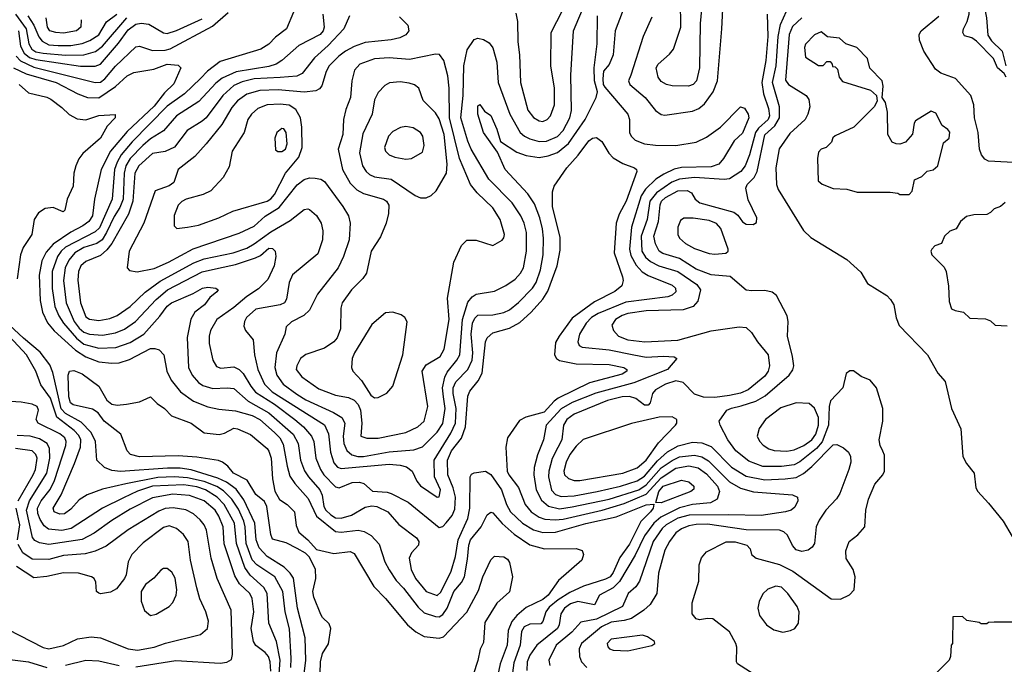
# Model space of a CAD drawing. Extents: x 997026 to 1115308, y 536381 to 619039.
# Tile 370 of 484: x 1045488 to 1050810, y 599052 to 602535. Entities that reach past the tile are written whole.
import ezdxf

# ---------------------------------------------------------------- set-up
doc = ezdxf.new("R2010")
doc.units = 0

msp = doc.modelspace()

# ---------------------------------------------------------------- linework, layer by layer
at = {"layer": '0CON20XD'}
for points in [[(1049190, 602765), (1049166.5, 602515), (1049162.5, 602275), (1049147.1, 602205), (1049128.6, 602185), (1049103.7, 602176.3), (1049015, 602178.5), (1048983.3, 602185), (1048955, 602200.8), (1048938.6, 602225), (1048928.1, 602275), (1048939.4, 602295), (1049001.2, 602348.8), (1049021.9, 602375), (1049060.8, 602495), (1049059.5, 602639.5)], [(1050820, 602225), (1050810, 602245), (1050773.8, 602275), (1050752.5, 602325), (1050659.5, 602419.5), (1050635, 602437.5), (1050595, 602447.5), (1050586.7, 602465), (1050588.8, 602485), (1050610, 602525), (1050620, 602565), (1050630.8, 602725), (1050646.2, 602755), (1050695, 602797.5), (1050705, 602800), (1050713, 602783), (1050713.8, 602735), (1050702, 602685), (1050700, 602615), (1050713.8, 602545), (1050720.7, 602450.7), (1050740.5, 602420.5), (1050799.2, 602365), (1050818, 602285)], [(1048905, 602549.2), (1048858.5, 602445), (1048790.8, 602235), (1048778.8, 602205), (1048785.3, 602185), (1048869.6, 602115), (1048924.8, 602044.7), (1048955, 602022.1), (1048975, 602020), (1049125, 602041.6), (1049158.9, 602055), (1049190.3, 602079.7), (1049237.1, 602145), (1049259.8, 602205), (1049283.9, 602485), (1049291.7, 602665)], [(1049477.5, 598985), (1049367.5, 599055), (1049362.5, 599065), (1049363.8, 599145), (1049358.8, 599165), (1049325, 599226.7), (1049235, 599298), (1049205, 599300), (1049161.7, 599291.7), (1049145, 599297.5), (1049122.5, 599325), (1049123.3, 599385), (1049159.5, 599500.5), (1049160.8, 599589.2), (1049173, 599627), (1049200.3, 599659.7), (1049307.1, 599712.9), (1049355, 599713.1), (1049418.8, 599695), (1049436, 599675), (1049444.4, 599644.4), (1049468.8, 599625), (1049595, 599590.6), (1049667.5, 599555), (1049875, 599405.7), (1049925, 599404.2), (1049972.7, 599427.3), (1049998.8, 599455), (1050003.8, 599525), (1049993.3, 599565), (1049954.5, 599624.5), (1049954.2, 599665), (1049971.2, 599715), (1050017.6, 599752.4), (1050056, 599795), (1050062.5, 599885), (1050075.8, 599945), (1050110, 600025), (1050154, 600075), (1050162, 600095), (1050162.3, 600182.3), (1050154.4, 600204.4), (1050138.6, 600235), (1050133.1, 600265), (1050153.8, 600365), (1050153.8, 600435), (1050118.8, 600545), (1050085, 600586.7), (1050036.4, 600606.4), (1049995, 600637.5), (1049975, 600637.5), (1049955, 600622.5), (1049937.5, 600545), (1049870.9, 600475), (1049863.5, 600445), (1049859.3, 600345), (1049826.4, 600253.6), (1049795, 600217.3), (1049705, 600145.2), (1049675, 600129.1), (1049605, 600120.5), (1049505, 600121), (1049429.3, 600149.3), (1049358.9, 600205), (1049316.1, 600265), (1049273.6, 600345), (1049268.9, 600365), (1049310.6, 600425), (1049335, 600436.8), (1049387.8, 600447.8), (1049466.7, 600473.3), (1049517.3, 600502.7), (1049646.9, 600615), (1049667.6, 600642.4), (1049671.9, 600665), (1049665.4, 600715.4), (1049638.8, 600825), (1049642.5, 600905), (1049635.8, 600935), (1049578, 601045), (1049555, 601062.5), (1049515, 601071.9), (1049445, 601069.4), (1049415, 601074.2), (1049328, 601148), (1049225, 601156.3), (1049145, 601187.5), (1049055, 601244), (1048965, 601270.9), (1048944.1, 601285), (1048923.8, 601323.8), (1048916, 601365), (1048940, 601445), (1048949.3, 601535), (1048957.6, 601555), (1048979.5, 601575), (1049045, 601610.9), (1049095, 601612), (1049118.9, 601598.9), (1049139.6, 601565), (1049165, 601544.7), (1049348.6, 601495), (1049369, 601479), (1049395, 601443.5), (1049415, 601430.9), (1049452.1, 601427.9), (1049470, 601440), (1049473.1, 601465), (1049425, 601561.2), (1049413.1, 601625), (1049420.8, 601645), (1049457.2, 601682.8), (1049474.8, 601715), (1049515, 601913.1), (1049569.3, 601960.7), (1049594.2, 602005), (1049595.2, 602065), (1049557.9, 602195), (1049576.9, 602285), (1049587.6, 602445), (1049600.3, 602509.7), (1049664.4, 602655)], [(1047540.5, 602550.5), (1047585.6, 602505), (1047591.5, 602475), (1047575, 602452.7), (1047543.3, 602436.7), (1047495, 602425.3), (1047355, 602411.1), (1047295, 602389.5), (1047249.1, 602365), (1047212.5, 602337.5), (1047161.3, 602285), (1047145.3, 602255), (1047121.6, 602178.4), (1047108.3, 602161.8), (1047088.7, 602151.3), (1047025, 602143.6), (1046885, 602156.2), (1046785, 602151.7), (1046715, 602132.6), (1046665, 602096.6), (1046635, 602060.8), (1046581, 601969), (1046495.8, 601864.2), (1046434.1, 601795.9), (1046344.4, 601725), (1046321.4, 601655), (1046295, 601636.5), (1046220.4, 601609.6), (1046158.2, 601435), (1046078.8, 601285), (1046068, 601195), (1046080.6, 601180.6), (1046122.4, 601172.4), (1046215, 601191.4), (1046291.8, 601225), (1046425, 601296.6), (1046675, 601381.9), (1046755, 601419.3), (1046815, 601472.6), (1046889.5, 601520.5), (1046987.8, 601642.2), (1047025, 601671.2), (1047055, 601679.7), (1047085, 601679.3), (1047115, 601672.5), (1047135, 601660.8), (1047235.2, 601525.2), (1047264.6, 601475), (1047273.9, 601435), (1047268.7, 601345), (1047238.7, 601255), (1047210, 601195), (1047097.8, 601052.2), (1047054.7, 600965.3), (1047023.1, 600936.9), (1046957.2, 600902.8), (1046928.6, 600875), (1046921.1, 600835), (1046876.6, 600735), (1046867.7, 600655), (1046877.5, 600615), (1046911.9, 600565), (1046985, 600512.1), (1047035, 600481.1), (1047183.4, 600413.4), (1047229.4, 600385), (1047245.7, 600355), (1047235.9, 600285), (1047239.8, 600245), (1047256.6, 600206.6), (1047283.3, 600183.3), (1047314.8, 600174.8), (1047346.7, 600175), (1047485, 600200.5), (1047618.3, 600211.7), (1047665, 600226.9), (1047745, 600305.9), (1047775, 600352.9), (1047787.3, 600435), (1047778, 600498), (1047773.4, 600546.6), (1047786.5, 600603.5), (1047799.4, 600630.6), (1047850.4, 600695), (1047866.3, 600725), (1047881, 600915), (1047910.9, 601009.1), (1047933, 601037), (1047955, 601052.2), (1048055, 601068.8), (1048115, 601098), (1048166.6, 601133.4), (1048194.7, 601165), (1048210.8, 601195), (1048227.9, 601285), (1048227, 601385), (1048215.2, 601435.2), (1048197.5, 601475), (1048149.4, 601545), (1048024, 601674), (1047928.9, 601835), (1047909.4, 601879.4), (1047871.7, 602005), (1047884.2, 602125), (1047888.2, 602285), (1047907.2, 602372.8), (1047945, 602427.5), (1047965, 602435.5), (1047995, 602428.1), (1048025, 602409.4), (1048045, 602382.9), (1048067.6, 602305), (1048074.3, 602195), (1048136.7, 602025), (1048193.7, 601925), (1048216.2, 601905), (1048245, 601891), (1048295, 601877.5), (1048335, 601879), (1048395, 601904.3), (1048425, 601935.9), (1048460.8, 602005), (1048471, 602045), (1048467.7, 602235), (1048481.9, 602475), (1048543.8, 602625)], [(1048768, 602635), (1048706.7, 602475), (1048695.6, 602345), (1048675, 602293.3), (1048643, 602257), (1048640, 602215), (1048642.5, 602185), (1048650, 602170), (1048775.3, 602025.3), (1048784.6, 601995), (1048783.6, 601925), (1048793.1, 601905), (1048815, 601884.4), (1048865, 601863.6), (1048925, 601856.2), (1049035, 601855.5), (1049145, 601872.9), (1049199.7, 601900.3), (1049275.5, 601954.5), (1049385, 602063.3), (1049405, 602056.2), (1049425.8, 602025), (1049428.6, 602005), (1049395, 601921.4), (1049349.1, 601880.9), (1049292.5, 601785), (1049267.1, 601755), (1049225, 601739.7), (1049065, 601737.1), (1049025, 601727.5), (1048968.9, 601701.1), (1048927.3, 601672.7), (1048871.1, 601618.9), (1048846.5, 601583.5), (1048795.4, 601414.6), (1048784.8, 601295), (1048791.2, 601261.2), (1048819.4, 601209.4), (1048852.6, 601172.6), (1048885, 601153.5), (1049015, 601100.7), (1049032.7, 601085), (1049034.4, 601065), (1049015, 601046.5), (1048991.6, 601038.4), (1048765, 601008.5), (1048615, 600947.5), (1048578.2, 600925), (1048549.4, 600895), (1048514.6, 600835), (1048504.5, 600795), (1048512.5, 600775), (1048527.5, 600765), (1048675, 600752), (1048808, 600725), (1048875, 600710.7), (1048967.6, 600717.6), (1049025, 600713.8), (1049040, 600705), (1048990, 600645), (1048808, 600572), (1048602.1, 600517.9), (1048474.3, 600465.7), (1048415, 600432.8), (1048332.9, 600345), (1048318.7, 600265), (1048286.7, 600183.3), (1048268.6, 600115), (1048266.6, 600075), (1048279.2, 599995), (1048308.1, 599938.1), (1048346.9, 599906.9), (1048405, 599891.5), (1048475, 599902.3), (1048675, 599944.6), (1048835, 599994.2), (1048875, 600022.2), (1048955, 600113.8), (1049015, 600154), (1049055, 600172.8), (1049135, 600182.9), (1049175, 600173.1), (1049211.7, 600151.7), (1049325, 600038.3), (1049385, 600003.8), (1049455, 599983.4), (1049665, 599968.1), (1049692, 599955), (1049694.2, 599935), (1049678.6, 599901.4), (1049658.8, 599885), (1049626.7, 599875), (1049495, 599856.6), (1049320.3, 599859.7), (1049107.5, 599857.5), (1049045, 599840.7), (1048981.9, 599805), (1048960.6, 599785), (1048912.2, 599715), (1048838.6, 599501.4), (1048818.8, 599471.2), (1048776.7, 599435), (1048745.5, 599365), (1048605, 599296.2), (1048521, 599279), (1048473.1, 599225), (1048387.4, 599155), (1048348.8, 599075), (1048352.9, 599045)], [(1045464.8, 602565), (1045522.7, 602485), (1045536.7, 602405), (1045552.8, 602375), (1045575, 602362.1), (1045614.3, 602354.3), (1045735, 602343.4), (1045835, 602344.8), (1045896.7, 602363.3), (1045935, 602391.9), (1046067.8, 602545)], [(1045467.9, 602337.9), (1045492.3, 602312.3), (1045565, 602278.4), (1045895, 602195.6), (1045925, 602196.6), (1045948.1, 602215), (1046005, 602283.5), (1046115, 602389.1), (1046135, 602392.1), (1046205, 602369.4), (1046275, 602370.2), (1046301.9, 602378.1), (1046529.4, 602500.6), (1046615, 602574.6)], [(1045531.3, 602555), (1045564.6, 602505), (1045592.1, 602442.1), (1045609, 602419), (1045645, 602400), (1045695.7, 602395.7), (1045765, 602396.4), (1045825, 602406.5), (1045867.2, 602422.8), (1045915, 602453.9), (1045956.6, 602523.4), (1046012.3, 602565)], [(1045819.5, 602535), (1045817.5, 602495), (1045795, 602475.4), (1045725, 602461.7), (1045683.8, 602465), (1045651.2, 602475), (1045638.6, 602495), (1045630, 602545)], [(1046967.5, 602575), (1046930, 602485), (1046869.7, 602440.3), (1046835, 602402.5), (1046790.8, 602375), (1046571, 602309), (1046503.3, 602256.7), (1046465, 602216.7), (1046379.1, 602135), (1046285, 602068.3), (1046095.3, 601874.7), (1046036.5, 601805), (1046014.2, 601765), (1046000.8, 601725), (1045987.3, 601565), (1045919.4, 601410.6), (1045895, 601389.6), (1045736.1, 601305), (1045712.5, 601285), (1045691.4, 601255), (1045663.9, 601175), (1045663.4, 601083.4), (1045678.3, 600985), (1045698.9, 600935), (1045724.9, 600894.9), (1045795, 600813.4), (1045835, 600782.1), (1045915, 600759.7), (1046007.1, 600762.9), (1046085, 600791), (1046158.2, 600835), (1046246.2, 600933.8), (1046285, 600987.5), (1046307.5, 601005), (1046424.7, 601055.3), (1046476.2, 601085), (1046505, 601090), (1046547.5, 601085), (1046560, 601075), (1046553.3, 601065), (1046515.5, 601034.5), (1046486.9, 600995), (1046435.2, 600954.7), (1046413.6, 600916.4), (1046392.9, 600817.1), (1046400.8, 600655), (1046420, 600615), (1046454.5, 600575), (1046477.7, 600557.7), (1046532.7, 600542.7), (1046610, 600545), (1046645, 600541.8), (1046723.1, 600473.1), (1046835, 600411), (1046966.5, 600295), (1046993.2, 600245), (1047006.4, 600155), (1047027.4, 600097.4), (1047048.1, 600065), (1047110.5, 599995), (1047122.2, 599965), (1047132, 599905), (1047143, 599885), (1047169.7, 599859.7), (1047195, 599843.5), (1047225, 599840.9), (1047281.3, 599858.7), (1047355, 599900.6), (1047392, 599908), (1047419.2, 599905), (1047477.8, 599875), (1047538.1, 599808.1), (1047631.9, 599735), (1047645.7, 599715), (1047644.3, 599695), (1047605, 599654), (1047592.2, 599625), (1047603.5, 599563.5), (1047627.5, 599515), (1047685, 599445.5), (1047745, 599423.8), (1047765, 599441.5), (1047820.4, 599555), (1047842.9, 599635), (1047858.5, 599725), (1047911, 599839), (1047921.2, 599895), (1047922, 600065), (1047930, 600080), (1047943.9, 600086.1), (1048005, 600095.8), (1048035, 600077.5), (1048091.4, 599995), (1048119, 599915), (1048141.7, 599875), (1048206.6, 599815), (1048265, 599779.2), (1048315, 599764.8), (1048385, 599765.9), (1048547.2, 599812.8), (1048712.1, 599847.9), (1048875, 599914.3), (1048916.4, 599916.4), (1048911.2, 599895), (1048898.4, 599875), (1048846.1, 599823.9), (1048785, 599700.6), (1048731, 599629), (1048695, 599547.5), (1048678.8, 599525), (1048655, 599511.9), (1048535.7, 599474.3), (1048460.8, 599439.2), (1048398.8, 599401.2), (1048349.4, 599360.6), (1048331.1, 599335), (1048316.2, 599283.8), (1048305, 599270), (1048245, 599269.4), (1048215, 599254.6), (1048201.2, 599228.8), (1048193.8, 599155), (1048159.5, 599060.5), (1048151.1, 599005)], [(1047270.8, 602555), (1047239.5, 602485), (1047155.1, 602394.9), (1047081.2, 602328.8), (1047015, 602243.6), (1046985, 602230.4), (1046896.6, 602223.4), (1046755, 602214.6), (1046690.1, 602199.9), (1046645, 602179.1), (1046585, 602124.7), (1046495, 602004.7), (1046475, 601986), (1046393.6, 601936.4), (1046323.8, 601846.2), (1046275, 601822.9), (1046205, 601812.4), (1046131.9, 601745), (1046109.6, 601705), (1046100, 601555), (1046075.7, 601484.3), (1045985.1, 601324.9), (1045958.9, 601291.1), (1045925, 601260), (1045845, 601228.8), (1045817.4, 601205), (1045804.8, 601175), (1045801.7, 601128.3), (1045815.8, 601005), (1045845, 600930), (1045865, 600917.3), (1045915, 600909.3), (1045975, 600921.1), (1046015, 600937.3), (1046085, 600984.7), (1046166.9, 601063.1), (1046248, 601122), (1046429.6, 601220.4), (1046485, 601243.2), (1046641.4, 601275), (1046715, 601301.3), (1046755, 601323.5), (1046845, 601389.1), (1046949.4, 601450.6), (1047025, 601508.6), (1047045, 601512.9), (1047055, 601508.6), (1047092.5, 601477.5), (1047116.7, 601435), (1047126.4, 601395), (1047124.5, 601345), (1047100.2, 601269.8), (1046962.9, 601157.1), (1046943.8, 601115), (1046930, 601025), (1046920, 601005), (1046895, 600994.7), (1046765, 600971.1), (1046714.6, 600925), (1046702.7, 600905), (1046699.1, 600879.1), (1046707.5, 600855), (1046750, 600805), (1046756.5, 600725), (1046775.8, 600645), (1046811.2, 600565), (1046852.6, 600525), (1047135.2, 600345.2), (1047156.7, 600296.7), (1047168.2, 600198.2), (1047185, 600140.4), (1047205, 600116.7), (1047225, 600109.5), (1047485, 600132.6), (1047545, 600127.6), (1047578.3, 600118.3), (1047608.8, 600095), (1047635, 600041.9), (1047655, 600015.5), (1047745, 599955.7), (1047755, 599957.5), (1047763.2, 599995), (1047729.3, 600065), (1047728.1, 600155), (1047818.8, 600301.2), (1047842.9, 600355), (1047847.5, 600435), (1047831.8, 600515), (1047831.6, 600545), (1047845, 600577.4), (1047909.8, 600645), (1047932.9, 600695), (1047937.7, 600735), (1047928.7, 600835), (1047936, 600895), (1047947.3, 600922.7), (1047965, 600938.2), (1048045, 600939.5), (1048105, 600952.1), (1048135, 600967.5), (1048185, 601006.7), (1048259.4, 601085), (1048279.8, 601115), (1048302.9, 601182.9), (1048317.8, 601265), (1048319.6, 601355), (1048313.9, 601405), (1048299.5, 601465), (1048270.6, 601540.6), (1048234.8, 601594.8), (1048112.1, 601725), (1048069.7, 601819.7), (1047994.5, 601925), (1047964.4, 602025), (1047965, 602070), (1047975, 602077.5), (1048000.5, 602040.5), (1048035, 602017.5), (1048066.8, 601943.2), (1048087.7, 601877.7), (1048175, 601818.8), (1048225, 601800.9), (1048295, 601791), (1048345, 601798.6), (1048395, 601816.8), (1048455, 601865.8), (1048545.3, 601995), (1048604.3, 602115), (1048611.2, 602145), (1048594.4, 602204.4), (1048592.9, 602275), (1048610, 602405), (1048610.6, 602555)], [(1047125.8, 602565), (1047133.8, 602495), (1047128.8, 602475), (1047112.3, 602455), (1046997.3, 602395), (1046905.5, 602315), (1046874.4, 602295), (1046835, 602282.2), (1046657.1, 602252.9), (1046581.4, 602218.6), (1046548, 602192), (1046456.9, 602093.1), (1046334.6, 602015.4), (1046265, 601934.7), (1046195, 601891.7), (1046153.3, 601855), (1046085.5, 601785), (1046061.4, 601745), (1046052.4, 601705), (1046047.9, 601565), (1046030, 601520)], [(1048169.7, 602569.7), (1048179.2, 602525), (1048180.8, 602415), (1048189.4, 602345), (1048195.5, 602195), (1048235, 602046.2), (1048265, 602006.9), (1048295, 601988.8), (1048315, 601984.6)], [(1048315, 601984.6), (1048339.4, 601995), (1048356.5, 602015), (1048377.9, 602075), (1048377.9, 602165), (1048358.9, 602285), (1048361.4, 602465), (1048421.8, 602585)], [(1049527.6, 602565), (1049532.7, 602445), (1049520.2, 602315), (1049500, 602195), (1049507.9, 602135), (1049536.1, 602055), (1049540.4, 602015), (1049533, 601995), (1049480.6, 601949.4), (1049464.7, 601925.3), (1049432.7, 601805), (1049410, 601745), (1049385.1, 601714.9), (1049324.2, 601675.8), (1049295, 601671.5), (1049135, 601681.5), (1049055, 601673.8), (1049012.2, 601657.8), (1048930.3, 601599.7), (1048893.6, 601555), (1048879.4, 601455), (1048846.7, 601365), (1048850.7, 601285), (1048871.3, 601251.3), (1048898.5, 601228.5), (1048942.9, 601205), (1049045, 601173.7), (1049147.8, 601105), (1049168.6, 601075), (1049153.3, 601015), (1049128.2, 600985), (1049075, 600967.8), (1048875, 600961.3), (1048775, 600947), (1048745, 600937.2), (1048708.5, 600915), (1048689.1, 600885), (1048697.3, 600855), (1048725.5, 600825), (1048775, 600804.3), (1048866.3, 600793.7), (1049045, 600803.5), (1049225, 600853.7), (1049376.2, 600876.2), (1049415, 600872.7), (1049444.3, 600844.3)], [(1049715.8, 602545.8), (1049665, 602497.6), (1049646.3, 602455), (1049627.6, 602207.6), (1049644.4, 602184.4), (1049738.2, 602125), (1049753.3, 602103.3), (1049758.7, 602065), (1049748.7, 602025), (1049733.2, 601995), (1049650.3, 601919.7), (1049592.5, 601837.5), (1049575.3, 601735), (1049578.4, 601645), (1049588.3, 601618.3), (1049725.5, 601395.5), (1049765, 601358), (1049959.1, 601239.1), (1050035, 601170), (1050070, 601110), (1050174.5, 601044.5), (1050195, 601024), (1050213.4, 600993.4), (1050225.7, 600924.3), (1050242.6, 600882.6), (1050394.3, 600725), (1050450, 600625), (1050489.7, 600579.7), (1050524, 600435), (1050576, 600325), (1050585.8, 600175), (1050605, 600136.2), (1050647.1, 600085), (1050655.6, 600005.6), (1050666.9, 599985), (1050725, 599923.5), (1050803.8, 599825), (1050852.2, 599742.2)], [(1050891.5, 601761.5), (1050725, 601771.2), (1050705, 601781.9), (1050687.3, 601805), (1050675.4, 601835), (1050669.2, 601925), (1050648.9, 602005), (1050645.3, 602075.3), (1050629.2, 602125), (1050547, 602217), (1050466.5, 602246.5), (1050437.9, 602267.9), (1050375.8, 602365), (1050351.9, 602425), (1050350, 602455), (1050361.4, 602475), (1050456.4, 602553.6)], [(1045481.1, 602475), (1045492.4, 602392.4), (1045511.1, 602355), (1045541.3, 602331.3), (1045575, 602319), (1045816.6, 602283.4), (1045895, 602283.9), (1045925, 602294.8), (1046022.5, 602407.5), (1046075, 602481), (1046115, 602510.4), (1046145, 602515.6), (1046185, 602511.1), (1046265, 602464.7), (1046285, 602460.3), (1046335, 602476.5), (1046475, 602540)], [(1050295, 601590), (1050311.7, 601608.3), (1050325, 601670), (1050365, 601687.5), (1050393.9, 601716.1), (1050425.9, 601724.1), (1050450, 601745), (1050481.2, 601868.8), (1050511.2, 601895), (1050515, 601926.7), (1050505, 601941.2), (1050473.9, 601963.9), (1050439.5, 602029.5), (1050415, 602040), (1050330.7, 601989.3), (1050322.5, 601975), (1050313.6, 601916.4), (1050276.1, 601873.9), (1050245, 601863.3), (1050225, 601863.8), (1050203.9, 601873.9), (1050181.2, 601915), (1050178, 602035), (1050167.3, 602087.3), (1050150, 602115), (1050156.2, 602175), (1050150, 602205), (1050083.9, 602273.9), (1050070, 602325), (1050012.5, 602385), (1049953.9, 602403.9), (1049920, 602435), (1049855, 602442.5), (1049819.3, 602469.3), (1049785, 602453.3), (1049735, 602402.5), (1049730, 602385), (1049735, 602332.5), (1049805, 602287.5), (1049831.7, 602288.3), (1049851.7, 602308.3), (1049868.3, 602308.3), (1049880, 602295), (1049881.7, 602281.7), (1049895, 602280), (1049908.3, 602268.3), (1049917.5, 602225), (1049935, 602201.2), (1050087.5, 602155), (1050120, 602125), (1050122.5, 602095), (1050107.5, 602065), (1050075, 602032.5), (1049996.1, 601953.9), (1049895, 601907.5), (1049883.9, 601896.1), (1049876.1, 601873.9), (1049847.5, 601845), (1049820, 601835), (1049805, 601820), (1049800, 601785), (1049803.9, 601663.9), (1049826.4, 601646.4), (1049885, 601622), (1049959.5, 601619.5), (1050015, 601603.8), (1050193, 601603), (1050235, 601597.5), (1050245, 601590), (1050295, 601590)], [(1047364.6, 600274.6), (1047425, 600274.7), (1047575, 600303.9), (1047640.6, 600335), (1047674.6, 600365), (1047694.7, 600445), (1047662.5, 600635), (1047685, 600670.9), (1047760.8, 600715), (1047782.1, 600755), (1047808.8, 600915), (1047800.5, 601029.5), (1047834.5, 601225.5), (1047875.4, 601314.6), (1047905, 601343.1), (1047955, 601344.5), (1048045, 601314.4), (1048095.4, 601344.6), (1048105, 601356.7), (1048108.1, 601375), (1048085.2, 601455.2), (1048045, 601518.2), (1047960.3, 601600.3), (1047924.8, 601644.8), (1047865, 601785.6), (1047811.4, 602005), (1047808.9, 602165), (1047801.4, 602231.4), (1047780, 602315), (1047757.6, 602347.6), (1047735, 602349.2), (1047595, 602320), (1047485, 602328.4), (1047405, 602324.1), (1047325.6, 602295), (1047296.9, 602263.1), (1047282.9, 602205), (1047275.4, 602115), (1047250.6, 602049.4), (1047238.7, 601995), (1047235.3, 601915), (1047208.5, 601835), (1047233.6, 601725), (1047275, 601650.9), (1047309.5, 601615), (1047345.6, 601595.6), (1047455, 601565.4), (1047471.4, 601555), (1047482.4, 601532.4), (1047482.1, 601487.9), (1047469.4, 601435), (1047438.6, 601361.4), (1047388.5, 601285), (1047361.9, 601165), (1047342.9, 601137.1), (1047280.5, 601075), (1047230.4, 601005), (1047223.9, 600976.1), (1047221.2, 600865), (1047204.7, 600815.3), (1047186.3, 600793.7), (1047135, 600760.8), (1047035, 600726.2), (1047005.7, 600705), (1046985.6, 600665), (1046983.1, 600645), (1047012.2, 600605), (1047105, 600541.3), (1047195, 600506.6), (1047265, 600492.9), (1047295, 600479.7), (1047317.9, 600455), (1047329.5, 600425), (1047337.7, 600355), (1047332.5, 600285), (1047364.6, 600274.6)], [(1045454.7, 602274.7), (1045522.1, 602242.1), (1045685.5, 602195), (1045802.1, 602135), (1045854, 602114), (1045915, 602113), (1046006.4, 602173.6), (1046069, 602231), (1046105, 602250.2), (1046212.2, 602267.8), (1046285, 602294.2), (1046345, 602290), (1046358.6, 602275), (1046321.7, 602188.3), (1046270.3, 602139.7), (1046215, 602067.3), (1046069, 601931), (1045978.3, 601825), (1045928.5, 601725), (1045891.7, 601565), (1045880.5, 601475), (1045861.1, 601445), (1045828.2, 601421.8), (1045763.4, 601386.6), (1045667.9, 601322.1), (1045630.5, 601279.5), (1045607.1, 601232.9), (1045593, 601155), (1045598.5, 601018.5), (1045611.6, 600955), (1045637.7, 600897.7), (1045674.6, 600854.6), (1045788.8, 600748.8), (1045845, 600713.2), (1045915, 600687.2), (1045985, 600678.3), (1046025, 600681.1), (1046081.4, 600698.6), (1046195, 600758.7), (1046219.1, 600759.1), (1046241.6, 600751.6), (1046267.7, 600725), (1046283.3, 600635), (1046306.6, 600586.6), (1046356.9, 600525), (1046427, 600473), (1046505, 600443.8), (1046565, 600430.5), (1046655, 600422.2), (1046745, 600396.6), (1046785, 600374.8), (1046865.3, 600305.3), (1046894.8, 600275), (1046912.3, 600242.3), (1046933.1, 600123.1), (1046948.7, 600068.7), (1046975, 600029.3), (1047047.7, 599947.7), (1047091.6, 599851.6), (1047195, 599769.4), (1047225, 599766.7), (1047316.8, 599776.8), (1047349.4, 599769.4), (1047387.3, 599747.3), (1047431.5, 599701.5), (1047462.4, 599605), (1047485, 599561.8), (1047523.3, 599505), (1047562.6, 599462.6), (1047641.3, 599361.3), (1047675, 599330.7), (1047735, 599309.4), (1047755, 599309.1), (1047775, 599320.7), (1047799.2, 599355), (1047834, 599446), (1047875.3, 599494.7), (1047891.9, 599525), (1047909.1, 599620.9), (1047915.2, 599695), (1047924.5, 599725), (1047982.6, 599795), (1048015, 599860.5), (1048035, 599874.5), (1048045, 599871.2), (1048095, 599813.5), (1048160, 599755), (1048245, 599696.9), (1048325, 599675.3), (1048495, 599678), (1048527.7, 599667.7), (1048536.2, 599645), (1048525.6, 599614.4), (1048401.1, 599505), (1048345, 599424.8), (1048315, 599402.9), (1048225, 599358.8), (1048174.4, 599315.6), (1048147.2, 599282.8), (1048128, 599235), (1048123.1, 599155), (1048084.4, 599055), (1048072.8, 598995)], [(1045484.2, 602185), (1045535, 602139.4), (1045634.4, 602115.6), (1045655.8, 602105), (1045715, 602060.8), (1045755, 602022), (1045798.7, 601998.7), (1045845, 601994.2), (1045915, 602016.8), (1046003.3, 602023.3), (1046003.8, 602005), (1045960.4, 601959.6), (1045925, 601895.7), (1045828.7, 601811.3), (1045807.5, 601782.5), (1045790.8, 601745), (1045780, 601705), (1045776.1, 601636.1), (1045744, 601565), (1045732.5, 601505), (1045722.5, 601497.5), (1045669.4, 601519.4), (1045625, 601515.7), (1045589.1, 601490.9), (1045565.8, 601455), (1045554, 601375), (1045506.5, 601303.5), (1045491.4, 601265), (1045474.3, 601135)], [(1047685, 601571.8), (1047711.4, 601585), (1047739.8, 601610.2), (1047794.1, 601705.9), (1047798.8, 601755), (1047782.2, 601915), (1047755, 601999.1), (1047735, 602030.9), (1047669.1, 602099.1), (1047644.6, 602164.6), (1047622.7, 602182.7), (1047592.9, 602192.9), (1047545, 602199.1), (1047486.9, 602193.1), (1047461.4, 602178.6), (1047425, 602141.1), (1047405, 602101.2), (1047393.1, 602025), (1047342.4, 601917.6), (1047324.8, 601815), (1047341.2, 601745), (1047360, 601715), (1047378.7, 601698.7), (1047405.6, 601685.6), (1047495, 601673), (1047625.3, 601585.3), (1047655, 601572.9), (1047685, 601571.8)], [(1046336.4, 601406.4), (1046395, 601413.1), (1046455, 601425.6), (1046564.2, 601464.2), (1046639.4, 601500.6), (1046825, 601555.3), (1046845, 601566.8), (1046865, 601590.3), (1046925, 601705.4), (1046997.1, 601792.9), (1047014.3, 601845), (1047012.4, 601955), (1047005.2, 602005.2), (1046980.2, 602050.2), (1046945, 602072.4), (1046895, 602079.3), (1046825, 602074.2), (1046775, 602054.6), (1046740.4, 602025), (1046721.2, 601995), (1046700.9, 601925), (1046636.5, 601825), (1046620.3, 601739.7), (1046587.9, 601682.1), (1046520.4, 601609.6), (1046480.4, 601589.6), (1046388, 601565), (1046365, 601553.3), (1046345, 601532.5), (1046322.4, 601477.6), (1046322, 601422), (1046336.4, 601406.4)], [(1047575, 601780.8), (1047605, 601784.2), (1047665, 601820), (1047674.3, 601855), (1047666.9, 601905), (1047655, 601925.6), (1047615, 601951.5), (1047575, 601958.5), (1047547, 601953), (1047505, 601930.6), (1047480.8, 601905), (1047460.6, 601845), (1047464.4, 601825), (1047485, 601804.3), (1047515, 601791.4), (1047575, 601780.8)], [(1046905, 601822.5), (1046925.4, 601835), (1046933.2, 601865), (1046928.9, 601925), (1046915.3, 601945.3), (1046905, 601946.9), (1046877.1, 601925), (1046867.1, 601895), (1046871.4, 601831.4), (1046882.9, 601822.9), (1046905, 601822.5)], [(1046030, 601520), (1045997.8, 601472.2), (1045957.9, 601385), (1045933.6, 601346.4), (1045905, 601325.2), (1045835, 601303.4), (1045785.2, 601275), (1045752.9, 601235), (1045733.2, 601195), (1045724.5, 601125), (1045738.4, 601005), (1045781.5, 600905), (1045808.9, 600868.9), (1045835, 600846.8), (1045865, 600836.2), (1045935, 600829.5), (1046005, 600842.8), (1046055, 600863.1), (1046113.6, 600905), (1046226.4, 601023.6), (1046287.1, 601075), (1046475, 601173.1), (1046562.5, 601192.5), (1046655, 601212.8), (1046762.5, 601247.5), (1046789, 601261), (1046835, 601300.6), (1046855, 601298.2), (1046868.8, 601285), (1046873, 601255), (1046862.9, 601205), (1046828.3, 601131.7), (1046779, 601081), (1046715, 601040.2), (1046645, 600979.5), (1046552.7, 600915), (1046518.7, 600855), (1046511.6, 600825), (1046511.9, 600785), (1046531.6, 600695), (1046551.1, 600661.1), (1046575, 600652.8), (1046645, 600658.4), (1046674.6, 600645), (1046695, 600624.1), (1046736.5, 600555), (1046763.2, 600523.2), (1046865, 600457.3), (1046974.7, 600374.7), (1047021.6, 600335), (1047064.8, 600285), (1047077.1, 600255), (1047088.5, 600165), (1047113.4, 600105), (1047132.4, 600075), (1047195, 600010.7), (1047215, 600005.3), (1047285, 600034.3), (1047325, 600036.9), (1047348.2, 600028.2), (1047395, 599988.2), (1047475, 599982.2), (1047495, 599975.3), (1047587.8, 599927.8), (1047755, 599791.3), (1047775, 599796.8), (1047793.8, 599816.2), (1047824.8, 599855.2), (1047840.4, 599889.6), (1047842.9, 599955), (1047831.2, 600005), (1047802.6, 600075), (1047801, 600155), (1047821.4, 600205), (1047876.1, 600273.9), (1047898, 600335), (1047909.6, 600500.4), (1047921.5, 600528.5), (1047966.6, 600583.4), (1047987.6, 600625), (1048006, 600794), (1048014.5, 600815.5), (1048045, 600843.1), (1048135, 600868.9), (1048190.6, 600899.4), (1048252.4, 600955), (1048315, 601024.1), (1048342.2, 601067.8), (1048393, 601205), (1048409.8, 601289.7), (1048408.5, 601358.5), (1048367.7, 601525), (1048368, 601605), (1048377.5, 601635), (1048444.7, 601735), (1048506.4, 601803.6), (1048565, 601880), (1048585, 601895.4), (1048605, 601898.9), (1048635, 601876.5), (1048673.2, 601813.2), (1048695, 601788.2), (1048748.3, 601758.3), (1048811.2, 601735), (1048822.5, 601725), (1048824.2, 601715), (1048766.9, 601555), (1048727.6, 601485), (1048712.5, 601435), (1048700.5, 601275), (1048746.9, 601145), (1048749.6, 601125), (1048742.4, 601097.6), (1048705, 601065.8), (1048595, 601011), (1048475, 600922.6), (1048403.3, 600825), (1048385, 600790), (1048378, 600725), (1048389.8, 600705), (1048405.9, 600694.1), (1048495, 600676.2), (1048675, 600672.5), (1048754.3, 600655), (1048769.5, 600645), (1048769.5, 600635), (1048745, 600620.3), (1048567.4, 600572.6), (1048399.2, 600490.8), (1048376.1, 600473.9), (1048323.6, 600415), (1048223.1, 600386.9), (1048190.4, 600369.6), (1048124.8, 600275.2), (1048115.3, 600225), (1048123.1, 600095), (1048132.2, 600075), (1048185, 600007.5), (1048219.8, 599915), (1048252.9, 599875), (1048295, 599846.5), (1048326.4, 599836.4), (1048382, 599832), (1048425, 599836.6), (1048635.5, 599884.5), (1048755, 599920.2), (1048875, 599970.4), (1048955, 600060.1), (1049035, 600112.2), (1049105, 600124.3), (1049155, 600114.2), (1049201, 600081), (1049259.1, 600015), (1049270.5, 599985), (1049258.2, 599945), (1049222, 599925), (1049125, 599914.6), (1049055, 599898.3), (1048953.5, 599846.5), (1048916.3, 599813.7), (1048865, 599746.1), (1048815, 599642.2), (1048730.2, 599499.8), (1048695, 599465.9), (1048622.7, 599425), (1048595, 599373.1), (1048505, 599390.5), (1048465, 599379.1), (1048431.9, 599355), (1048413.5, 599325), (1048404.1, 599265.9), (1048394.3, 599245), (1048284, 599156), (1048245, 599100.8), (1048231.3, 599065), (1048229.1, 599019.1)], [(1050815, 601547.5), (1050790, 601525), (1050755, 601512.5), (1050735, 601492.5), (1050715, 601482.5), (1050645, 601480), (1050605, 601471.2), (1050573.3, 601445), (1050550, 601405), (1050515, 601392.5), (1050487.5, 601365), (1050470, 601325), (1050435, 601312.5), (1050417.5, 601295), (1050413.3, 601285), (1050417.5, 601265), (1050485, 601197.5), (1050496.2, 601175), (1050508, 601095), (1050511.9, 601011.9), (1050525, 600973.3), (1050545, 600963.3), (1050590, 600955), (1050623, 600923), (1050709.3, 600919.3), (1050735, 600907.5), (1050760, 600885), (1050825, 600880)], [(1049245, 601268.7), (1049305, 601273.8), (1049318.1, 601285), (1049316.7, 601295), (1049277.1, 601407.1), (1049254.4, 601434.4), (1049215, 601449.5), (1049128, 601462), (1049077, 601463), (1049060, 601450), (1049046.2, 601413.8), (1049045.4, 601375), (1049054.8, 601354.8), (1049086.2, 601326.2), (1049135, 601299.5), (1049215, 601272.2), (1049245, 601268.7)], [(1047405, 600492.3), (1047425, 600493.6), (1047473, 600517), (1047505.3, 600554.7), (1047558.7, 600725), (1047583, 600903), (1047569.2, 600925), (1047549.5, 600939.5), (1047505, 600955.4), (1047465, 600950.3), (1047392.1, 600887.9), (1047297.3, 600735), (1047285.4, 600705), (1047281.8, 600655), (1047289.1, 600635), (1047335.2, 600585.2), (1047385, 600506.1), (1047405, 600492.3)], [(1047024.2, 598985.8), (1047035.2, 599075.2), (1047031.6, 599195), (1046989.2, 599355), (1046967.8, 599517.8), (1046950.3, 599545), (1046917.4, 599577.4), (1046824.7, 599635), (1046781.8, 599681.8), (1046765.9, 599725), (1046758.4, 599815), (1046700, 599940), (1046657.5, 599997.5), (1046606.2, 600036.1), (1046558.1, 600058.1), (1046415, 600103.4), (1046355, 600111.7), (1046287.6, 600112.4), (1046033.6, 600093.6), (1045985, 600098.6), (1045945.7, 600115.7), (1045905.3, 600155.3), (1045896.9, 600255), (1045874, 600305), (1045819.8, 600359.8), (1045735, 600407.2), (1045711.8, 600431.8), (1045667.8, 600627.8), (1045649.9, 600669.9), (1045598.8, 600738.8), (1045508.8, 600815), (1045381.8, 600931.8)], [(1046952.7, 599035), (1046956, 599085), (1046945.6, 599244.4), (1046923.5, 599335), (1046910.8, 599445), (1046866.7, 599525), (1046768.9, 599588.9), (1046745, 599617.1), (1046711.9, 599705), (1046706.4, 599795), (1046698.8, 599825), (1046670.3, 599890.3), (1046633.7, 599943.7), (1046589.5, 599989.5), (1046553.6, 600013.6), (1046485, 600039.8), (1046395, 600060.1), (1046325, 600065.1), (1046235, 600060.5), (1046062.1, 600027.9), (1045935, 599998.8), (1045851.9, 599968.1), (1045809.1, 599940.9), (1045765, 599890.4), (1045729.2, 599865), (1045705, 599862.8), (1045675, 599875.8), (1045668.9, 599895), (1045712.4, 599967.6), (1045783.7, 600136.3), (1045815.6, 600225), (1045817.5, 600265), (1045807.4, 600287.4), (1045782.7, 600315), (1045687.9, 600387.9), (1045655, 600490), (1045601.5, 600561.5), (1045574.5, 600635.5), (1045524.1, 600725), (1045408.7, 600848.7)], [(1049444.3, 600844.3), (1049475.3, 600795), (1049534.2, 600725), (1049540.2, 600665), (1049533.7, 600635), (1049515, 600608.4), (1049425.7, 600534.3), (1049385, 600517.9), (1049325, 600504.2), (1049245, 600494.1), (1049185, 600495.6), (1049135, 600511.2), (1049074.9, 600574.9), (1049035, 600583.4), (1048977.9, 600565), (1048923.8, 600535), (1048907.9, 600515), (1048896.4, 600465), (1048885, 600452.7), (1048865, 600451.5), (1048818.2, 600488.2), (1048785, 600499), (1048745, 600497.7), (1048665, 600476.8), (1048485, 600403.3), (1048444.9, 600375.1), (1048427.3, 600345), (1048418.5, 600265), (1048396.2, 600223.8), (1048365.4, 600164.6), (1048347.5, 600095), (1048345.9, 600065), (1048363.1, 599993.1), (1048385, 599969.3), (1048415, 599958.3), (1048485, 599962.1), (1048608.6, 599985), (1048735.6, 600015), (1048825, 600043.7), (1048865, 600069.2), (1048935, 600151.7), (1048989.6, 600200.4), (1049046.9, 600233.1), (1049125, 600253.1), (1049175, 600249.1), (1049225, 600229), (1049335, 600118), (1049415, 600068.3), (1049515, 600049.3), (1049625.7, 600054.3), (1049685, 600061.9), (1049725, 600083.5), (1049769.8, 600120.2), (1049885, 600238.1), (1049905, 600238.8), (1049941.4, 600221.4), (1049967.5, 600197.5), (1049979.6, 600175), (1049981.3, 600145), (1049970, 600105), (1049920.5, 599975), (1049903.1, 599946.9), (1049844.7, 599885), (1049808.8, 599831.2), (1049793.2, 599795), (1049784.6, 599705), (1049772.2, 599685), (1049750.5, 599669.5), (1049715, 599662), (1049685, 599669.6), (1049665, 599694.5), (1049639, 599749), (1049617.9, 599767.9), (1049595, 599776.7), (1049415, 599778.8), (1049205, 599808.6), (1049145, 599808), (1049105, 599800.7), (1049065, 599784.7), (1049035, 599761.8), (1048999.8, 599715), (1048975, 599668.1), (1048940, 599545), (1048932.3, 599435), (1048895, 599375.9), (1048861.8, 599345), (1048795, 599300), (1048755, 599288.2), (1048685, 599280), (1048632.6, 599255), (1048525.4, 599165), (1048512.1, 599135), (1048513.9, 599095), (1048525.4, 599065), (1048553.6, 599035)], [(1047108.2, 598875), (1047113.2, 599065), (1047125, 599110), (1047157.3, 599162.7), (1047169.2, 599245), (1047160.3, 599270.3), (1047125, 599304), (1047115, 599321.2), (1047076.9, 599415), (1047071.9, 599445), (1047088.5, 599515), (1047086.2, 599566.2), (1047052.5, 599632.5), (1047032.5, 599652.5), (1046987.6, 599677.6), (1046928.3, 599708.3), (1046855, 599728), (1046845, 599752.5), (1046823.9, 599903.9), (1046811.7, 599931.7), (1046765, 599968.9), (1046717, 600047), (1046643.5, 600085), (1046612.5, 600122.5), (1046584.7, 600144.7), (1046563.3, 600153.3), (1046445, 600171.3), (1046345, 600177.5), (1046135, 600172.7), (1046086, 600185), (1046069.2, 600205), (1046034, 600295), (1045944.2, 600365), (1045911.5, 600411.5), (1045880.6, 600430.6), (1045776.4, 600453.6), (1045763.1, 600465), (1045752.6, 600497.4), (1045749.5, 600615), (1045756.2, 600635), (1045781.2, 600638.8), (1045825, 600620.6), (1045915.8, 600555), (1045959.4, 600479.4), (1045985, 600458), (1046015, 600452.5), (1046065, 600456.9), (1046135, 600470.8), (1046195, 600496.7), (1046230.4, 600460.4), (1046271.2, 600435), (1046308, 600395), (1046413.8, 600355), (1046485, 600302), (1046565.8, 600294.2), (1046595, 600300), (1046645, 600327.1), (1046665, 600324.2), (1046735, 600294.3), (1046825, 600218.6), (1046835, 600204.2), (1046847.1, 600165), (1046854.7, 600054.7), (1046867.5, 599987.5), (1046892.2, 599942.2), (1046934.2, 599915), (1046974, 599875), (1046982.3, 599802.3), (1046995.8, 599765.8), (1047046.2, 599725), (1047092.5, 599672.5), (1047185, 599651.4), (1047275, 599660.6), (1047295, 599650), (1047402.2, 599472.2), (1047465, 599408), (1047584.5, 599264.5), (1047628.3, 599228.3), (1047675, 599202.9), (1047755, 599193.5), (1047779.4, 599200.6), (1047905.6, 599334.4), (1047968.5, 599451.5), (1047991.9, 599525), (1048034.4, 599615.6), (1048053.9, 599636.1), (1048105, 599633.3), (1048125, 599620), (1048135, 599602.5), (1048151.2, 599525), (1048135, 599443.8), (1048067.6, 599382.4), (1048002.7, 599277.3), (1047995, 599170), (1047977.1, 599132.9), (1047965, 599072.5), (1047939.2, 598995)], [(1046887.7, 598975), (1046894.9, 599074.9), (1046875.9, 599175.9), (1046835.2, 599275), (1046824.8, 599435), (1046807.1, 599467.1), (1046734.2, 599534.2), (1046705.5, 599575.5), (1046660.4, 599705), (1046649.1, 599815), (1046593.6, 599915), (1046555, 599955.5), (1046492.6, 599995), (1046445, 600010.1), (1046375, 600021.7), (1046205, 600013.9), (1046125, 599988), (1046048.1, 599951.9), (1045935, 599895.3), (1045765.4, 599785), (1045715, 599775.2), (1045642.9, 599782.9), (1045620.6, 599800.6), (1045598.9, 599835), (1045586, 599866), (1045584.5, 599895), (1045603.2, 599935), (1045653.4, 599996.6), (1045676.5, 600045), (1045737.7, 600235), (1045738.9, 600255), (1045731.6, 600275), (1045705, 600297.8), (1045587.5, 600355), (1045576.2, 600375), (1045588.6, 600425), (1045581.4, 600445), (1045555, 600458.2), (1045495, 600468.5), (1045438, 600472)], [(1049635, 600204.3), (1049675, 600210), (1049726.8, 600235), (1049769.2, 600265), (1049790.7, 600295), (1049806.5, 600345), (1049804.9, 600384.9), (1049785, 600436.5), (1049755, 600461.5), (1049685, 600465.3), (1049602.1, 600437.9), (1049519.5, 600375), (1049485, 600326.2), (1049474.5, 600285), (1049487.3, 600257.3), (1049506.4, 600236.4), (1049536.8, 600216.8), (1049566.6, 600206.6), (1049635, 600204.3)], [(1048515, 600044.8), (1048748, 600085), (1048825, 600113.9), (1048874.3, 600155), (1048940.7, 600249.3), (1049031.9, 600345), (1049040, 600355), (1049040.8, 600375), (1049015, 600389.5), (1048945, 600387.6), (1048795, 600352.5), (1048533, 600267), (1048495, 600230.4), (1048462.1, 600185), (1048442.5, 600145), (1048430, 600095), (1048433.6, 600075), (1048455.2, 600055.2), (1048485, 600045.8), (1048515, 600044.8)], [(1046405, 599964.1), (1046315, 599971.3), (1046205, 599951.5), (1046085, 599890), (1045985, 599829.3), (1045889.5, 599760.5), (1045825, 599726.6), (1045645, 599698.8), (1045595, 599708.2), (1045570.2, 599720.2), (1045557.2, 599737.2), (1045525.2, 599885.2), (1045540.3, 599935), (1045635.2, 600085), (1045651.3, 600165), (1045648.5, 600218.5), (1045635.5, 600245.5), (1045595, 600270.9), (1045545, 600285.2), (1045475, 600288.8)], [(1045479, 599935), (1045561.1, 600075), (1045572.6, 600105), (1045582.6, 600165), (1045575, 600186), (1045555, 600204.8), (1045465, 600218.4)], [(1048955, 599924.1), (1048927, 599927), (1048942.6, 599985), (1048966.6, 600015), (1049065, 600046.8), (1049105, 600038.2), (1049132.2, 600015), (1049132.2, 599997.8), (1049115.6, 599985), (1048955, 599924.1)], [(1046845.4, 599015), (1046842.3, 599065), (1046832.5, 599095), (1046815, 599116.2), (1046764.4, 599154.4), (1046751.8, 599175), (1046738.8, 599245), (1046752.7, 599335), (1046745, 599408), (1046731.8, 599435), (1046676.1, 599486.1), (1046650.9, 599530.9), (1046593.3, 599703.3), (1046587.4, 599795), (1046565, 599851.8), (1046544.7, 599885), (1046485, 599934.4), (1046405, 599964.1)], [(1045475.2, 599725), (1045489.3, 599805), (1045468.4, 599895)], [(1046115, 599038.3), (1046332.7, 599072.7), (1046572.2, 599057.8), (1046607.2, 599062.8), (1046631.9, 599078.1), (1046638.9, 599105), (1046631.4, 599345), (1046555.8, 599515), (1046523.3, 599625), (1046497.5, 599777.5), (1046485.3, 599805), (1046462.8, 599832.8), (1046427.5, 599865), (1046386.3, 599886.3), (1046317.2, 599897.2), (1046275, 599894.4), (1046240.5, 599879.5), (1046075, 599779.4), (1045955, 599690.3), (1045896.6, 599663.4), (1045841.4, 599648.6), (1045725, 599639.1), (1045645, 599618.1), (1045555, 599620.3), (1045503.9, 599653.9), (1045478.9, 599698.9)], [(1045422.1, 599242.1), (1045615, 599142.8), (1045645, 599134.7), (1045725, 599153.2), (1045799.6, 599190.4), (1045875, 599199.6), (1045925, 599195.5), (1046075, 599134.7), (1046125, 599128.9), (1046215, 599144.2), (1046275.4, 599165.4), (1046465, 599212.5), (1046503.1, 599245), (1046507.5, 599285), (1046494.5, 599335), (1046462.3, 599405), (1046445.2, 599465.2), (1046410.7, 599615), (1046398.2, 599715), (1046372.9, 599752.9), (1046335, 599785.4), (1046295, 599799.7), (1046265, 599791.3), (1046155, 599707.7), (1046094.3, 599645.7), (1046073.6, 599605), (1046063.5, 599535), (1046054.4, 599515), (1046010.7, 599459.3), (1045977.9, 599442.1), (1045925, 599432.5), (1045915, 599436.2), (1045903.8, 599445), (1045900, 599495), (1045891.2, 599515), (1045875.4, 599525.4), (1045805, 599544.6), (1045725, 599546.8), (1045635, 599527.2), (1045565, 599519.6), (1045471.2, 599581.2)], [(1046195, 599316.5), (1046225, 599322.5), (1046295.7, 599364.3), (1046315, 599385.6), (1046334.3, 599425.7), (1046337.7, 599455), (1046327.9, 599517.9), (1046310.3, 599550.3), (1046285, 599569.3), (1046265, 599569.2), (1046250, 599560), (1046212.5, 599517.5), (1046167.7, 599482.3), (1046144.4, 599445), (1046144, 599394), (1046163.2, 599343.2), (1046195, 599316.5)], [(1049613.5, 599226.5), (1049655, 599234.4), (1049678, 599245), (1049697.8, 599275), (1049700.4, 599335), (1049689.6, 599365), (1049640, 599435), (1049605, 599469.2), (1049575, 599473.6), (1049531.7, 599458.3), (1049505, 599432.5), (1049485, 599391.2), (1049478, 599355), (1049487.5, 599315), (1049525, 599265.6), (1049565, 599239.1), (1049613.5, 599226.5)], [(1050865, 599280), (1050755, 599280), (1050725, 599277.5), (1050715, 599270), (1050685, 599270), (1050675, 599277.5), (1050608.3, 599288.3), (1050585, 599310), (1050531.7, 599308.3), (1050530, 599165), (1050522.5, 599155), (1050520, 599095), (1050512.5, 599075), (1050445, 599007.5)], [(1045046.2, 599045), (1045118.5, 599171.5), (1045136.9, 599193.1), (1045175, 599203.3), (1045214.9, 599194.9), (1045248.9, 599168.9), (1045285.9, 599115.9), (1045375.4, 599085.4), (1045535, 599065.3), (1045635, 599035.6)], [(1048775, 599123.9), (1048905, 599153.1), (1048921.2, 599165), (1048920, 599175), (1048881.2, 599201.2), (1048855, 599209.2), (1048685, 599187.7), (1048663.9, 599165), (1048666.1, 599146.1), (1048676, 599136), (1048695, 599128.8), (1048775, 599123.9)], [(1045735, 599047.7), (1045845, 599074.8), (1045915, 599071), (1046026.4, 599046.4)]]:
    msp.add_lwpolyline(points, dxfattribs=at)

doc.saveas('drawing.dxf')
